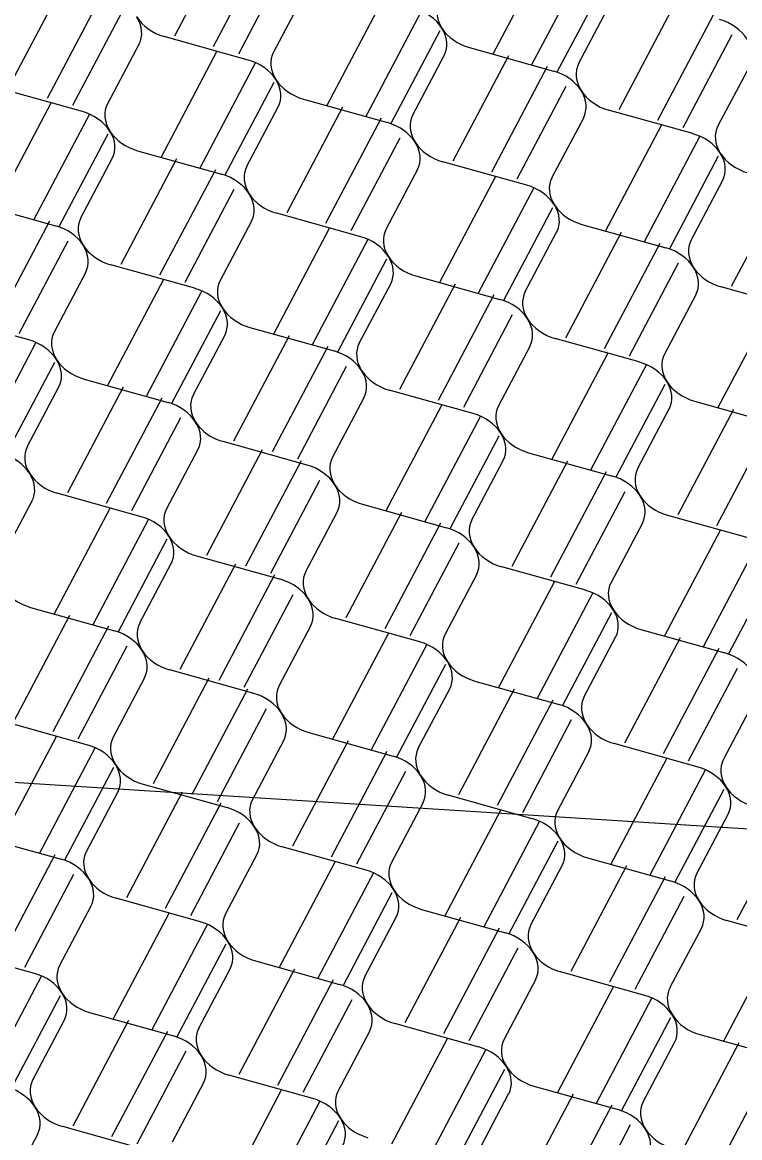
# Model space of a CAD drawing. Extents: x 638850 to 644908, y 297188 to 298900.
# Drawn here: x 639857.91 to 639886.41, y 297863.25 to 297907.57 of the extents above; entities that cross this region are included whole.
import ezdxf

# ---------------------------------------------------------------- set-up
doc = ezdxf.new("R2010")
doc.units = 0
doc.layers.add('1', color=7, linetype='Continuous')
doc.layers.add('2', color=7, linetype='Continuous')

msp = doc.modelspace()

# ---------------------------------------------------------------- linework, layer by layer
at = {"layer": '1'}
msp.add_line((639828.977, 297879.173), (639933.278, 297872.592), dxfattribs=at)
at = {"layer": '2'}
for p, q in [((639866.158, 297911.214), (639863.947, 297907.025)), ((639867.698, 297910.787), (639865.486, 297906.595)), ((639878.813, 297910.495), (639876.602, 297906.306)), ((639868.433, 297909.996), (639866.488, 297906.31)), ((639880.353, 297910.068), (639878.141, 297905.876)), ((639859.565, 297909.167), (639857.354, 297904.978)), ((639881.088, 297909.277), (639879.143, 297905.591)), ((639861.105, 297908.74), (639858.893, 297904.548)), ((639869.133, 297908.74), (639867.887, 297906.383)), ((639872.22, 297908.448), (639870.01, 297904.259)), ((639873.76, 297908.021), (639871.548, 297903.829)), ((639880.012, 297905.944), (639881.259, 297908.303)), ((639883.815, 297908.287), (639881.605, 297904.097)), ((639861.84, 297907.949), (639859.895, 297904.263)), ((639885.356, 297907.859), (639883.144, 297903.667)), ((639874.495, 297907.23), (639872.55, 297903.544)), ((639862.541, 297906.693), (639861.294, 297904.336)), ((639866.883, 297906.071), (639863.545, 297907.005)), ((639886.09, 297907.068), (639884.145, 297903.382)), ((639865.626, 297906.399), (639863.416, 297902.21)), ((639873.419, 297903.897), (639874.665, 297906.254)), ((639877.222, 297906.238), (639875.011, 297902.048)), ((639875.669, 297906.566), (639879.008, 297905.634)), ((639867.166, 297905.972), (639864.954, 297901.78)), ((639878.762, 297905.81), (639876.55, 297901.618)), ((639886.789, 297905.815), (639885.543, 297903.458)), ((639860.29, 297904.024), (639856.951, 297904.956)), ((639867.901, 297905.181), (639865.956, 297901.495)), ((639879.496, 297905.019), (639877.552, 297901.333)), ((639869.075, 297904.517), (639872.415, 297903.585)), ((639859.032, 297904.35), (639856.822, 297900.16)), ((639866.825, 297901.848), (639868.071, 297904.205)), ((639870.626, 297904.191), (639868.416, 297900.001)), ((639884.539, 297903.146), (639881.2, 297904.078)), ((639860.572, 297903.923), (639858.361, 297899.731)), ((639872.166, 297903.764), (639869.954, 297899.572)), ((639880.196, 297903.766), (639878.949, 297901.409)), ((639861.307, 297903.131), (639859.362, 297899.445)), ((639883.282, 297903.471), (639881.072, 297899.281)), ((639872.901, 297902.972), (639870.956, 297899.286)), ((639884.823, 297903.043), (639882.611, 297898.851)), ((639862.482, 297902.468), (639865.821, 297901.536)), ((639885.557, 297902.252), (639883.612, 297898.566)), ((639860.231, 297899.799), (639861.477, 297902.156)), ((639864.034, 297902.141), (639861.824, 297897.951)), ((639877.945, 297901.097), (639874.606, 297902.029)), ((639865.574, 297901.714), (639863.362, 297897.522)), ((639873.602, 297901.717), (639872.356, 297899.36)), ((639876.689, 297901.422), (639874.478, 297897.232)), ((639866.309, 297900.922), (639864.364, 297897.236)), ((639878.229, 297900.994), (639876.017, 297896.802)), ((639884.481, 297898.919), (639885.727, 297901.276)), ((639888.284, 297901.26), (639886.073, 297897.07)), ((639855.888, 297900.419), (639859.227, 297899.487)), ((639878.963, 297900.203), (639877.019, 297896.517)), ((639858.98, 297899.665), (639856.769, 297895.473)), ((639867.008, 297899.668), (639865.764, 297897.31)), ((639871.351, 297899.048), (639868.012, 297899.98)), ((639870.095, 297899.372), (639867.884, 297895.183)), ((639877.887, 297896.87), (639879.133, 297899.227)), ((639881.691, 297899.213), (639879.481, 297895.023)), ((639880.138, 297899.539), (639883.477, 297898.607)), ((639859.715, 297898.873), (639857.77, 297895.187)), ((639871.635, 297898.945), (639869.423, 297894.753)), ((639883.231, 297898.786), (639881.019, 297894.593)), ((639864.757, 297896.999), (639861.42, 297897.93)), ((639872.369, 297898.154), (639870.425, 297894.468)), ((639883.966, 297897.994), (639882.021, 297894.308)), ((639860.414, 297897.619), (639859.17, 297895.261)), ((639873.544, 297897.49), (639876.883, 297896.558)), ((639863.503, 297897.322), (639861.292, 297893.133)), ((639865.043, 297896.895), (639862.831, 297892.703)), ((639871.293, 297894.821), (639872.541, 297897.18)), ((639875.097, 297897.164), (639872.887, 297892.974)), ((639889.009, 297896.121), (639885.669, 297897.053)), ((639876.637, 297896.737), (639874.425, 297892.544)), ((639884.665, 297896.741), (639883.419, 297894.384)), ((639887.751, 297896.447), (639885.54, 297892.258)), ((639865.778, 297896.104), (639863.833, 297892.418)), ((639858.164, 297894.949), (639854.827, 297895.883)), ((639877.372, 297895.945), (639875.427, 297892.259)), ((639864.701, 297892.774), (639865.947, 297895.131)), ((639868.504, 297895.116), (639866.293, 297890.927)), ((639866.951, 297895.443), (639870.29, 297894.511)), ((639858.449, 297894.846), (639856.237, 297890.654)), ((639870.044, 297894.689), (639867.832, 297890.497)), ((639878.071, 297894.692), (639876.825, 297892.335)), ((639882.415, 297894.072), (639879.075, 297895.004)), ((639881.157, 297894.398), (639878.946, 297890.209)), ((639859.184, 297894.055), (639857.239, 297890.369)), ((639870.778, 297893.898), (639868.834, 297890.212)), ((639882.697, 297893.971), (639880.485, 297889.779)), ((639860.357, 297893.394), (639863.696, 297892.462)), ((639858.107, 297890.725), (639859.353, 297893.082)), ((639861.91, 297893.067), (639859.699, 297888.877)), ((639875.821, 297892.023), (639872.482, 297892.955)), ((639883.432, 297893.18), (639881.487, 297889.494)), ((639863.45, 297892.64), (639861.238, 297888.448)), ((639871.477, 297892.643), (639870.231, 297890.286)), ((639884.606, 297892.516), (639887.945, 297891.584)), ((639874.565, 297892.348), (639872.354, 297888.159)), ((639882.356, 297889.847), (639883.602, 297892.204)), ((639886.16, 297892.187), (639883.95, 297887.997)), ((639864.185, 297891.849), (639862.24, 297888.163)), ((639876.105, 297891.921), (639873.893, 297887.729)), ((639887.7, 297891.759), (639885.488, 297887.567)), ((639876.84, 297891.13), (639874.895, 297887.444)), ((639869.227, 297889.974), (639865.888, 297890.906)), ((639864.883, 297890.594), (639863.637, 297888.237)), ((639867.44, 297890.578), (639865.229, 297886.388)), ((639878.012, 297890.467), (639881.351, 297889.535)), ((639868.98, 297890.15), (639866.768, 297885.958)), ((639875.762, 297887.798), (639877.008, 297890.155)), ((639879.566, 297890.137), (639877.356, 297885.948)), ((639869.715, 297889.359), (639867.77, 297885.673)), ((639881.107, 297889.71), (639878.895, 297885.518)), ((639881.841, 297888.919), (639879.896, 297885.233)), ((639858.29, 297888.545), (639857.043, 297886.188)), ((639862.633, 297887.925), (639859.294, 297888.857)), ((639861.377, 297888.25), (639859.167, 297884.06)), ((639869.168, 297885.749), (639870.414, 297888.106)), ((639872.974, 297888.09), (639870.763, 297883.901)), ((639871.418, 297888.418), (639874.757, 297887.486)), ((639862.917, 297887.823), (639860.705, 297883.631)), ((639874.514, 297887.663), (639872.302, 297883.471)), ((639882.539, 297887.669), (639881.294, 297885.309)), ((639886.882, 297887.047), (639883.545, 297887.978)), ((639885.627, 297887.374), (639883.417, 297883.184)), ((639863.652, 297887.031), (639861.707, 297883.345)), ((639875.248, 297886.872), (639873.304, 297883.186)), ((639887.167, 297886.947), (639884.955, 297882.755)), ((639864.825, 297886.371), (639868.164, 297885.437)), ((639862.575, 297883.702), (639863.821, 297886.059)), ((639866.38, 297886.041), (639864.169, 297881.852)), ((639880.289, 297885), (639876.952, 297885.931)), ((639887.902, 297886.155), (639885.957, 297882.469)), ((639867.92, 297885.614), (639865.708, 297881.422)), ((639875.946, 297885.62), (639874.701, 297883.262)), ((639879.033, 297885.325), (639876.823, 297881.135)), ((639868.654, 297884.823), (639866.71, 297881.137)), ((639880.573, 297884.898), (639878.361, 297880.706)), ((639858.232, 297884.322), (639861.571, 297883.39)), ((639881.308, 297884.106), (639879.363, 297880.42)), ((639859.784, 297883.995), (639857.574, 297879.805)), ((639873.697, 297882.95), (639870.358, 297883.882)), ((639861.324, 297883.568), (639859.112, 297879.376)), ((639869.354, 297883.57), (639868.108, 297881.213)), ((639872.441, 297883.275), (639870.231, 297879.085)), ((639882.482, 297883.443), (639885.822, 297882.511)), ((639862.059, 297882.776), (639860.114, 297879.09)), ((639873.982, 297882.848), (639871.77, 297878.656)), ((639880.232, 297880.774), (639881.478, 297883.131)), ((639884.035, 297883.114), (639881.824, 297878.925)), ((639885.575, 297882.687), (639883.363, 297878.495)), ((639867.103, 297880.9), (639863.764, 297881.833)), ((639874.716, 297882.056), (639872.771, 297878.37)), ((639886.309, 297881.896), (639884.365, 297878.21)), ((639862.76, 297881.521), (639861.514, 297879.164)), ((639865.316, 297881.504), (639863.106, 297877.315)), ((639875.889, 297881.394), (639879.228, 297880.461)), ((639866.857, 297881.077), (639864.645, 297876.885)), ((639873.638, 297878.725), (639874.884, 297881.082)), ((639877.441, 297881.065), (639875.23, 297876.876)), ((639878.981, 297880.638), (639876.769, 297876.446)), ((639887.009, 297880.643), (639885.763, 297878.286)), ((639867.591, 297880.286), (639865.646, 297876.6)), ((639860.509, 297878.851), (639857.17, 297879.784)), ((639879.716, 297879.847), (639877.771, 297876.161)), ((639859.254, 297879.177), (639857.043, 297874.987)), ((639869.295, 297879.345), (639872.634, 297878.412)), ((639860.794, 297878.75), (639858.582, 297874.557)), ((639867.044, 297876.676), (639868.29, 297879.033)), ((639870.848, 297879.018), (639868.637, 297874.828)), ((639884.758, 297877.973), (639881.419, 297878.906)), ((639872.388, 297878.591), (639870.176, 297874.399)), ((639880.415, 297878.594), (639879.169, 297876.237)), ((639883.502, 297878.302), (639881.291, 297874.112)), ((639861.528, 297877.958), (639859.584, 297874.272)), ((639885.042, 297877.875), (639882.83, 297873.683)), ((639873.123, 297877.799), (639871.178, 297874.113)), ((639860.45, 297874.627), (639861.697, 297876.984)), ((639864.253, 297876.972), (639862.042, 297872.782)), ((639862.701, 297877.296), (639866.04, 297876.363)), ((639885.776, 297877.083), (639883.832, 297873.397)), ((639865.793, 297876.545), (639863.581, 297872.352)), ((639873.822, 297876.547), (639872.576, 297874.19)), ((639878.164, 297875.924), (639874.826, 297876.859)), ((639876.908, 297876.253), (639874.697, 297872.063)), ((639884.7, 297873.751), (639885.946, 297876.108)), ((639888.503, 297876.091), (639886.292, 297871.901)), ((639866.527, 297875.753), (639864.583, 297872.067)), ((639878.448, 297875.826), (639876.236, 297871.633)), ((639856.108, 297875.249), (639859.446, 297874.314)), ((639871.572, 297873.877), (639868.232, 297874.81)), ((639879.182, 297875.034), (639877.238, 297871.348)), ((639859.2, 297874.493), (639856.988, 297870.3)), ((639867.228, 297874.498), (639865.982, 297872.14)), ((639880.357, 297874.371), (639883.696, 297873.438)), ((639870.316, 297874.203), (639868.105, 297870.013)), ((639878.106, 297871.702), (639879.353, 297874.059)), ((639881.908, 297874.045), (639879.697, 297869.855)), ((639859.934, 297873.701), (639857.99, 297870.015)), ((639871.856, 297873.776), (639869.644, 297869.583)), ((639883.448, 297873.618), (639881.236, 297869.425)), ((639872.591, 297872.984), (639870.646, 297869.298)), ((639864.978, 297871.828), (639861.639, 297872.761)), ((639884.182, 297872.826), (639882.238, 297869.14)), ((639860.634, 297872.449), (639859.388, 297870.091)), ((639863.72, 297872.155), (639861.509, 297867.965)), ((639873.763, 297872.322), (639877.102, 297871.389)), ((639865.26, 297871.728), (639863.048, 297867.535)), ((639871.513, 297869.652), (639872.759, 297872.01)), ((639875.314, 297871.996), (639873.103, 297867.806)), ((639889.227, 297870.95), (639885.887, 297871.883)), ((639876.854, 297871.569), (639874.642, 297867.376)), ((639884.883, 297871.571), (639883.637, 297869.213)), ((639887.971, 297871.276), (639885.76, 297867.086)), ((639865.995, 297870.936), (639864.05, 297867.25)), ((639877.588, 297870.777), (639875.644, 297867.091)), ((639858.384, 297869.779), (639855.045, 297870.712)), ((639864.919, 297867.603), (639866.165, 297869.961)), ((639868.72, 297869.947), (639866.509, 297865.757)), ((639867.169, 297870.273), (639870.508, 297869.34)), ((639858.668, 297869.678), (639856.456, 297865.485)), ((639870.26, 297869.52), (639868.048, 297865.327)), ((639878.289, 297869.522), (639877.043, 297867.164)), ((639882.633, 297868.901), (639879.293, 297869.834)), ((639881.378, 297869.229), (639879.167, 297865.039)), ((639859.403, 297868.886), (639857.458, 297865.2)), ((639870.995, 297868.728), (639869.05, 297865.042)), ((639882.918, 297868.802), (639880.706, 297864.609)), ((639860.575, 297868.224), (639863.914, 297867.291)), ((639858.325, 297865.554), (639859.571, 297867.911)), ((639862.127, 297867.9), (639859.916, 297863.71)), ((639876.039, 297866.852), (639872.7, 297867.785)), ((639883.653, 297868.01), (639881.708, 297864.324)), ((639863.667, 297867.473), (639861.455, 297863.28)), ((639871.695, 297867.472), (639870.449, 297865.115)), ((639884.827, 297867.347), (639888.163, 297866.413)), ((639874.784, 297867.18), (639872.574, 297862.99)), ((639876.324, 297866.753), (639874.112, 297862.56)), ((639882.577, 297864.677), (639883.821, 297867.035)), ((639886.378, 297867.021), (639884.167, 297862.831)), ((639864.402, 297866.681), (639862.457, 297862.995)), ((639887.918, 297866.594), (639885.706, 297862.401)), ((639877.059, 297865.961), (639875.114, 297862.275)), ((639865.103, 297865.425), (639863.856, 297863.068)), ((639869.445, 297864.803), (639866.107, 297865.738)), ((639868.19, 297865.131), (639865.98, 297860.941)), ((639875.983, 297862.628), (639877.227, 297864.986)), ((639878.233, 297865.298), (639881.572, 297864.365)), ((639869.73, 297864.704), (639867.518, 297860.511)), ((639879.784, 297864.972), (639877.573, 297860.782)), ((639881.324, 297864.545), (639879.112, 297860.352)), ((639862.852, 297862.756), (639859.513, 297863.689)), ((639870.465, 297863.912), (639868.52, 297860.226)), ((639882.059, 297863.753), (639880.114, 297860.067)), ((639858.509, 297863.376), (639857.265, 297861.018))]:
    msp.add_line(p, q, dxfattribs=at)
for centre, start_param, end_param in [((639875.925, 297907.763), 6.186654, 7.077676), ((639873.221, 297906.923), 3.936083, 4.827105), ((639863.801, 297908.202), 0.794491, 1.685512), ((639861.096, 297907.361), 3.045062, 3.936083), ((639885.346, 297906.484), 3.936083, 4.827105), ((639873.221, 297906.923), 3.045062, 3.936083), ((639875.925, 297907.763), 0.794491, 1.685512), ((639869.332, 297905.714), 6.186654, 7.077676), ((639866.627, 297904.874), 3.936083, 4.827105), ((639881.457, 297905.275), 6.186654, 7.077676), ((639878.752, 297904.435), 3.936083, 4.827105), ((639866.627, 297904.874), 3.045062, 3.936083), ((639869.332, 297905.714), 0.794491, 1.685512), ((639881.457, 297905.275), 0.794491, 1.685512), ((639878.752, 297904.435), 3.045062, 3.936083), ((639860.034, 297902.825), 3.936083, 4.827105), ((639862.738, 297903.665), 6.186654, 7.077676), ((639872.159, 297902.386), 3.936083, 4.827105), ((639874.863, 297903.226), 6.186654, 7.077676), ((639860.034, 297902.825), 3.045062, 3.936083), ((639862.738, 297903.665), 0.794491, 1.685512), ((639884.283, 297901.947), 3.936083, 4.827105), ((639886.988, 297902.788), 6.186654, 7.077676), ((639872.159, 297902.386), 3.045062, 3.936083), ((639874.863, 297903.226), 0.794491, 1.685512), ((639884.283, 297901.946), 3.045062, 3.936083), ((639886.988, 297902.787), 0.794491, 1.685512), ((639868.269, 297901.178), 6.186654, 7.077676), ((639865.565, 297900.337), 3.936083, 4.827105), ((639880.394, 297900.739), 6.186654, 7.077676), ((639877.69, 297899.898), 3.936083, 4.827105), ((639868.269, 297901.178), 0.794491, 1.685512), ((639865.565, 297900.337), 3.045062, 3.936083), ((639877.69, 297899.898), 3.045062, 3.936083), ((639880.394, 297900.738), 0.794491, 1.685512), ((639861.676, 297899.129), 6.186654, 7.077676), ((639858.971, 297898.289), 3.936083, 4.827105), ((639873.801, 297898.69), 6.186654, 7.077676), ((639858.971, 297898.289), 3.045062, 3.936083), ((639861.676, 297899.129), 0.794491, 1.685512), ((639871.096, 297897.85), 3.936083, 4.827105), ((639885.925, 297898.25), 6.186654, 7.077676), ((639871.096, 297897.849), 3.045062, 3.936083), ((639873.8, 297898.689), 0.794491, 1.685512), ((639883.221, 297897.41), 3.936083, 4.827105), ((639885.925, 297898.25), 0.794491, 1.685512), ((639883.221, 297897.41), 3.045062, 3.936083), ((639864.503, 297895.801), 3.936083, 4.827105), ((639867.207, 297896.641), 6.186654, 7.077676), ((639876.627, 297895.361), 3.936083, 4.827105), ((639879.332, 297896.201), 6.186654, 7.077676), ((639864.502, 297895.8), 3.045062, 3.936083), ((639867.207, 297896.64), 0.794491, 1.685512), ((639876.627, 297895.361), 3.045062, 3.936083), ((639879.332, 297896.201), 0.794491, 1.685512), ((639860.613, 297894.592), 6.186654, 7.077676), ((639857.909, 297893.752), 3.936083, 4.827105), ((639872.738, 297894.153), 6.186654, 7.077676), ((639870.034, 297893.312), 3.936083, 4.827105), ((639884.863, 297893.714), 6.186654, 7.077676), ((639857.909, 297893.751), 3.045062, 3.936083), ((639860.613, 297894.591), 0.794491, 1.685512), ((639882.158, 297892.873), 3.936083, 4.827105), ((639870.034, 297893.312), 3.045062, 3.936083), ((639872.738, 297894.153), 0.794491, 1.685512), ((639882.158, 297892.873), 3.045062, 3.936083), ((639884.863, 297893.714), 0.794491, 1.685512), ((639863.44, 297891.264), 3.936083, 4.827105), ((639866.144, 297892.104), 6.186654, 7.077676), ((639875.565, 297890.825), 3.936083, 4.827105), ((639878.269, 297891.665), 6.186654, 7.077676), ((639866.144, 297892.104), 0.794491, 1.685512), ((639863.44, 297891.264), 3.045062, 3.936083), ((639875.565, 297890.825), 3.045062, 3.936083), ((639878.269, 297891.665), 0.794491, 1.685512), ((639859.551, 297890.055), 6.186654, 7.077676), ((639856.846, 297889.215), 3.936083, 4.827105), ((639871.675, 297889.616), 6.186654, 7.077676), ((639868.971, 297888.776), 3.936083, 4.827105), ((639883.8, 297889.177), 6.186654, 7.077676), ((639856.846, 297889.215), 3.045062, 3.936083), ((639859.551, 297890.055), 0.794491, 1.685512), ((639881.096, 297888.337), 3.936083, 4.827105), ((639868.971, 297888.776), 3.045062, 3.936083), ((639871.675, 297889.616), 0.794491, 1.685512), ((639881.096, 297888.337), 3.045062, 3.936083), ((639883.8, 297889.177), 0.794491, 1.685512), ((639865.082, 297887.567), 6.186654, 7.077676), ((639862.377, 297886.727), 3.936083, 4.827105), ((639877.207, 297887.128), 6.186654, 7.077676), ((639862.377, 297886.727), 3.045062, 3.936083), ((639865.082, 297887.567), 0.794491, 1.685512), ((639874.502, 297886.288), 3.936083, 4.827105), ((639877.207, 297887.128), 0.794491, 1.685512), ((639874.502, 297886.288), 3.045062, 3.936083), ((639867.909, 297884.239), 3.936083, 4.827105), ((639870.613, 297885.08), 6.186654, 7.077676), ((639858.488, 297885.519), 0.794491, 1.685512), ((639880.033, 297883.801), 3.936083, 4.827105), ((639882.738, 297884.641), 6.186654, 7.077676), ((639867.909, 297884.239), 3.045062, 3.936083), ((639870.613, 297885.08), 0.794491, 1.685512), ((639880.033, 297883.801), 3.045062, 3.936083), ((639882.738, 297884.641), 0.794491, 1.685512), ((639864.019, 297883.031), 6.186654, 7.077676), ((639861.315, 297882.191), 3.936083, 4.827105), ((639876.144, 297882.592), 6.186654, 7.077676), ((639873.44, 297881.752), 3.936083, 4.827105), ((639861.315, 297882.191), 3.045062, 3.936083), ((639864.019, 297883.031), 0.794491, 1.685512), ((639885.565, 297881.313), 3.936083, 4.827105), ((639873.44, 297881.752), 3.045062, 3.936083), ((639876.144, 297882.592), 0.794491, 1.685512), ((639869.551, 297880.543), 6.186654, 7.077676), ((639866.846, 297879.703), 3.936083, 4.827105), ((639881.675, 297880.104), 6.186654, 7.077676), ((639866.846, 297879.703), 3.045062, 3.936083), ((639869.551, 297880.543), 0.794491, 1.685512), ((639878.971, 297879.264), 3.936083, 4.827105), ((639881.675, 297880.104), 0.794491, 1.685512), ((639878.971, 297879.264), 3.045062, 3.936083), ((639862.957, 297878.494), 6.186654, 7.077676), ((639860.253, 297877.654), 3.936083, 4.827105), ((639875.082, 297878.056), 6.186654, 7.077676), ((639872.377, 297877.215), 3.936083, 4.827105), ((639887.207, 297877.617), 6.186654, 7.077676), ((639860.253, 297877.654), 3.045062, 3.936083), ((639862.957, 297878.494), 0.794491, 1.685512), ((639884.502, 297876.776), 3.936083, 4.827105), ((639875.082, 297878.056), 0.794491, 1.685512), ((639872.377, 297877.215), 3.045062, 3.936083), ((639884.502, 297876.776), 3.045062, 3.936083), ((639887.207, 297877.617), 0.794491, 1.685512), ((639868.488, 297876.007), 6.186654, 7.077676), ((639865.784, 297875.167), 3.936083, 4.827105), ((639880.613, 297875.568), 6.186654, 7.077676), ((639877.909, 297874.728), 3.936083, 4.827105), ((639868.488, 297876.007), 0.794491, 1.685512), ((639865.784, 297875.167), 3.045062, 3.936083), ((639877.909, 297874.728), 3.045062, 3.936083), ((639880.613, 297875.568), 0.794491, 1.685512), ((639859.19, 297873.118), 3.936083, 4.827105), ((639861.894, 297873.958), 6.186654, 7.077676), ((639871.315, 297872.679), 3.936083, 4.827105), ((639874.019, 297873.519), 6.186654, 7.077676), ((639859.19, 297873.118), 3.045062, 3.936083), ((639861.894, 297873.958), 0.794491, 1.685512), ((639883.44, 297872.24), 3.936083, 4.827105), ((639886.144, 297873.08), 6.186654, 7.077676), ((639871.315, 297872.679), 3.045062, 3.936083), ((639874.019, 297873.519), 0.794491, 1.685512), ((639883.44, 297872.24), 3.045062, 3.936083), ((639886.144, 297873.08), 0.794491, 1.685512), ((639867.426, 297871.47), 6.186654, 7.077676), ((639864.721, 297870.63), 3.936083, 4.827105), ((639879.55, 297871.031), 6.186654, 7.077676), ((639876.846, 297870.191), 3.936083, 4.827105), ((639864.721, 297870.63), 3.045062, 3.936083), ((639867.426, 297871.47), 0.794491, 1.685512), ((639876.846, 297870.191), 3.045062, 3.936083), ((639879.55, 297871.031), 0.794491, 1.685512), ((639860.832, 297869.422), 6.186654, 7.077676), ((639858.128, 297868.581), 3.936083, 4.827105), ((639872.957, 297868.983), 6.186654, 7.077676), ((639858.128, 297868.581), 3.045062, 3.936083), ((639860.832, 297869.422), 0.794491, 1.685512), ((639870.253, 297868.142), 3.936083, 4.827105), ((639885.082, 297868.544), 6.186654, 7.077676), ((639870.253, 297868.142), 3.045062, 3.936083), ((639872.957, 297868.983), 0.794491, 1.685512), ((639882.377, 297867.704), 3.936083, 4.827105), ((639882.377, 297867.704), 3.045062, 3.936083), ((639885.082, 297868.544), 0.794491, 1.685512), ((639863.659, 297866.094), 3.936083, 4.827105), ((639866.363, 297866.934), 6.186654, 7.077676), ((639875.784, 297865.655), 3.936083, 4.827105), ((639878.488, 297866.495), 6.186654, 7.077676), ((639866.363, 297866.934), 0.794491, 1.685512), ((639863.659, 297866.094), 3.045062, 3.936083), ((639875.784, 297865.655), 3.045062, 3.936083), ((639878.488, 297866.495), 0.794491, 1.685512), ((639859.77, 297864.885), 6.186654, 7.077676), ((639857.065, 297864.045), 3.936083, 4.827105), ((639871.894, 297864.446), 6.186654, 7.077676), ((639869.19, 297863.606), 3.936083, 4.827105), ((639884.019, 297864.007), 6.186654, 7.077676), ((639859.77, 297864.885), 0.794491, 1.685512), ((639857.065, 297864.045), 3.045062, 3.936083), ((639881.315, 297863.167), 3.936083, 4.827105), ((639869.19, 297863.606), 3.045062, 3.936083), ((639871.894, 297864.446), 0.794491, 1.685512), ((639881.315, 297863.167), 3.045062, 3.936083), ((639884.019, 297864.007), 0.794491, 1.685512)]:
    msp.add_ellipse(centre, major_axis=(-1.492, 0.562), ratio=0.764477, start_param=start_param, end_param=end_param, dxfattribs=at)

doc.saveas('drawing.dxf')
